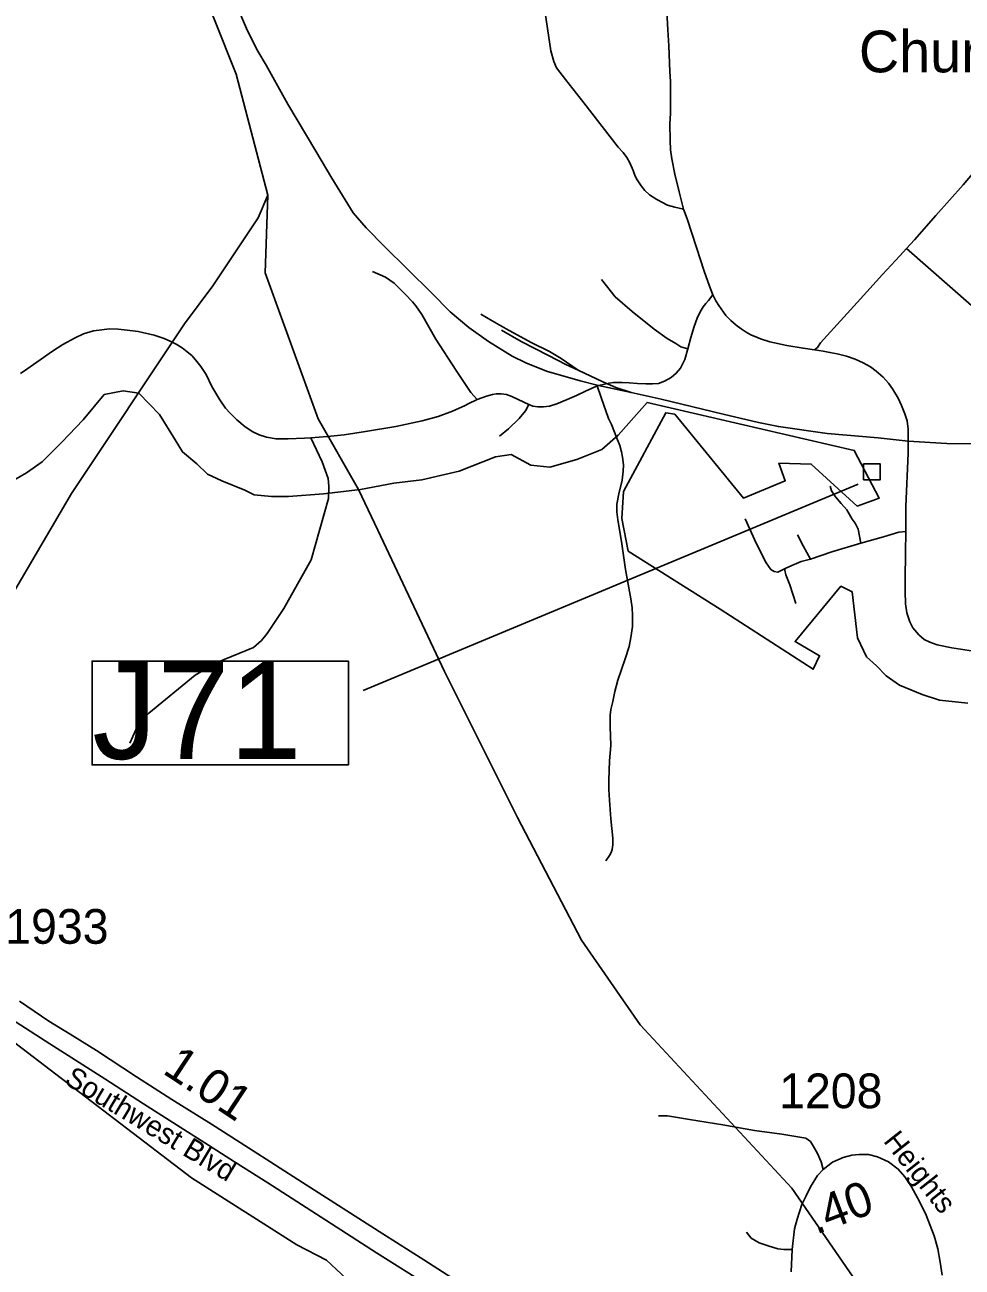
# Model space of a CAD drawing. Extents: x 1159738 to 1321356, y 736314 to 882035.
# Drawn here: x 1244144 to 1247519, y 783806 to 788278 of the extents above; entities that cross this region are included whole.
import ezdxf

# ---------------------------------------------------------------- set-up
doc = ezdxf.new("R2010")
doc.units = 0
for name, color, linetype in [('Exist Boundary Political City Limit New', 7, 'Continuous'), ('Exist Cultural Church Label', 7, 'Continuous'), ('Exist Hydrographic Creek Single Shore', 7, 'Continuous'), ('Exist Railroad Mainline', 7, 'Continuous'), ('Exist Railroad Siding', 7, 'Continuous'), ('Exist Road Non-System Structure Non-Sys Other Number Label', 7, 'Continuous'), ('Exist Road Non-System Type 51', 7, 'Continuous'), ('Exist Road Secondary Mileage Hundredths English Label', 7, 'Continuous'), ('Exist Road Secondary Type 51 Attributed', 7, 'Continuous'), ('Exist Road Secondary Type 51 Divided Attributed', 7, 'Continuous'), ('Exist Road Secondary Type 51 Label', 7, 'Continuous'), ('Exist Road Secondary Type 51 Number Label', 7, 'Continuous'), ('Exist Utilities Electrical Transmission Line', 7, 'Continuous'), ('Map Preparation Boundary City Limit Buffer Line', 7, 'Continuous')]:
    doc.layers.add(name, color=color, linetype=linetype)

msp = doc.modelspace()

# ---------------------------------------------------------------- linework, layer by layer
at = {"layer": 'Exist Boundary Political City Limit New'}
for points in [[(1244073.3, 786620.8), (1244149.8, 786664.5), (1244206.6, 786704.4), (1244277.7, 786775.5), (1244354.5, 786855.2), (1244430.2, 786946.5), (1244498.4, 786960.7), (1244555.3, 786952.2), (1244629.2, 786875.3), (1244685.1, 786783.2), (1244711.8, 786740), (1244763.7, 786697.1), (1244802, 786660.6), (1244853, 786636), (1244936.2, 786602.2), (1244969.6, 786585.5), (1245032.9, 786579.4), (1245093.7, 786579.7), (1245219.4, 786589.3), (1245352.4, 786605.3), (1245472.4, 786627.5), (1245574.2, 786639.4), (1245707.8, 786670.7), (1245838.5, 786722), (1245895.4, 786730.5), (1245965.8, 786692.9), (1246034.7, 786685), (1246131.4, 786713.4), (1246221.6, 786748.5), (1246280, 786800.5), (1246384.4, 786918.3), (1247130.5, 786745.4), (1247220.2, 786574), (1247140.6, 786545.5), (1246975.7, 786696.3), (1246859.1, 786699.2), (1246881.9, 786636.6), (1246731.2, 786574), (1246483.9, 786875.6), (1246452, 786881), (1246299.5, 786597.2), (1246293.2, 786501), (1246316.1, 786383.4), (1246647.5, 786174.3)], [(1246647.5, 786174.3), (1246983, 785958.1), (1247005.7, 786006.5), (1246917.6, 786057.7), (1247082.5, 786256.9), (1247122.3, 786237.1), (1247141.8, 786071.4), (1247174.7, 786002.6), (1247210.1, 785970.4), (1247245.6, 785934), (1247292.9, 785901.2), (1247375.3, 785867), (1247437.9, 785847.1), (1247539.8, 785835.3)]]:
    msp.add_lwpolyline(points, dxfattribs=at)
at = {"layer": 'Exist Hydrographic Creek Single Shore'}
msp.add_lwpolyline([(1246187, 783112.4), (1246016.1, 783260.2), (1245425, 783649.5), (1245230, 783830.7), (1245123, 783885.7), (1244744.5, 784127.7), (1244068.1, 784644.8), (1243717.3, 784846.8), (1243591.7, 784917.1), (1243493.7, 784983.2)], dxfattribs=at)
at = {"layer": 'Exist Railroad Mainline'}
msp.add_lwpolyline([(1244850.1, 788480.1), (1244945.8, 788255.9), (1244983.5, 788182.9), (1245013.1, 788132.2), (1245090.9, 787992.2), (1245191.5, 787822.5), (1245250.1, 787726.2), (1245326.1, 787601.3), (1245373, 787547.2), (1245438.3, 787481.2), (1245608.1, 787313.3), (1245676.1, 787244.7), (1245742.8, 787188.4), (1245814.2, 787137.4), (1245898.3, 787085.4), (1245947.7, 787061.3), (1246022.8, 787031.1), (1246143.3, 786996.5), (1246210.1, 786979.2), (1246326.8, 786954.4), (1246435.3, 786929.8), (1246658.1, 786876.6), (1246786, 786845.7), (1246857.5, 786831.5), (1247033.4, 786806.2), (1247216.3, 786790.7), (1247324.2, 786778.9), (1247463.6, 786770.3), (1247573.6, 786769)], dxfattribs=at)
at = {"layer": 'Exist Railroad Siding'}
for points in [[(1246136.7, 787034.7), (1246075.2, 787076.6), (1246033.4, 787102.2), (1245967.6, 787134.7), (1245877.1, 787183.4), (1245826.8, 787211.6), (1245785.8, 787236.4)], [(1245860.1, 787178.3), (1245930.9, 787138.1), (1246029.1, 787087.7), (1246092.3, 787055.2), (1246136.7, 787034.7)], [(1246326.8, 786954.4), (1246271.6, 786972.3), (1246224.7, 786992), (1246136.7, 787034.7)]]:
    msp.add_lwpolyline(points, dxfattribs=at)
at = {"layer": 'Exist Road Non-System Structure Non-Sys Other Number Label'}
msp.add_line((1247144.7, 786623.7), (1245362.1, 785882), dxfattribs=at)
for points in [[(1247164, 786697.1), (1247224.1, 786697.1), (1247224.1, 786640.1), (1247164, 786640.1)], [(1245309.6, 785987.4), (1244386.4, 785987.4), (1244386.4, 785613.6), (1245309.6, 785613.6)]]:
    msp.add_lwpolyline(points, close=True, dxfattribs=at)
at = {"layer": 'Exist Road Non-System Type 51'}
msp.add_line((1247312, 786783.4), (1247312, 786783.2), dxfattribs=at)
for points in [[(1246013.8, 788344.8), (1246025.5, 788264), (1246037.7, 788184.1), (1246048.8, 788145.3), (1246059, 788122.4), (1246091, 788080.2), (1246157.4, 787996.9), (1246280.9, 787837.7), (1246298.9, 787818.2), (1246312, 787799.8), (1246322.6, 787780.3), (1246334.3, 787753.2), (1246341.1, 787732.8), (1246349.3, 787719.6), (1246362.9, 787698.3), (1246376, 787681.8), (1246393, 787665.3), (1246419.2, 787649.2), (1246458.4, 787629), (1246484.6, 787621.7), (1246516.2, 787614.4)], [(1247650.6, 787848.2), (1247596.6, 787788.7), (1247522, 787701.9), (1247424, 787590.8), (1247347.8, 787504.2), (1247318.4, 787472)], [(1247650.6, 787848.2), (1247887.5, 787646.1), (1247897, 787624.7), (1247897, 787603.4), (1247684.9, 787345), (1247643.5, 787297.5), (1247616.2, 787278.6), (1247573.6, 787264.4), (1247552.3, 787266.7), (1247318.4, 787472)], [(1247318.4, 787472), (1247294.5, 787446.1), (1247232.4, 787378.5), (1247153.2, 787291.5), (1247068.3, 787199.1), (1247009.4, 787132.6), (1246997.6, 787115.9), (1246987.1, 787107.2)], [(1245773.1, 786928.8), (1245750.3, 786954.1), (1245696.9, 787033.2), (1245624.3, 787146.1), (1245573.3, 787235), (1245552.5, 787265.8), (1245540.4, 787280.8), (1245514.2, 787308), (1245474.4, 787347.9), (1245442.9, 787369.7), (1245395.8, 787389.6)], [(1246531.6, 787111.7), (1246505.9, 787118.1), (1246487.9, 787130.4), (1246456.5, 787149), (1246410.6, 787182), (1246330.3, 787245.4), (1246269.5, 787299), (1246220.6, 787360.8)], [(1246204.4, 786977.9), (1246226.3, 786982.9), (1246247.5, 786988.1), (1246263.9, 786990.1), (1246294.8, 786990.6), (1246320.6, 786988.6), (1246350.4, 786986.5), (1246379.8, 786985), (1246404.5, 786985.5), (1246425.1, 786987), (1246446.7, 786994.8), (1246470.8, 787007.6), (1246489.4, 787023.5), (1246504.8, 787041.6), (1246520.3, 787073.5), (1246531.6, 787111.7), (1246541.8, 787152.1), (1246553.7, 787191.8), (1246564.5, 787221.2), (1246575.3, 787244.9), (1246586.1, 787261.9), (1246595.9, 787274.3), (1246605.2, 787285.1), (1246621.1, 787305.6)], [(1246987.1, 787107.2), (1246946.1, 787113.2), (1246888, 787123), (1246826.7, 787136.6), (1246792.9, 787147.3), (1246784.8, 787150.7), (1246758.4, 787162.3), (1246741.3, 787171.2), (1246723.8, 787182.8), (1246705.8, 787196), (1246686.6, 787212.7), (1246668.4, 787231.8), (1246643.2, 787267.2), (1246632.2, 787283.8), (1246621.1, 787305.6)], [(1244128.2, 787022.2), (1244151.8, 787038), (1244200, 787072.2), (1244243.7, 787102.5), (1244281.2, 787126.6), (1244325.7, 787151.4), (1244355.4, 787164.9), (1244391.2, 787175.5), (1244421.5, 787180), (1244448.4, 787182.8), (1244480.8, 787181.7), (1244512.8, 787178.9), (1244552.5, 787173.3), (1244609.7, 787160.4), (1244645.5, 787148.1), (1244670.2, 787138), (1244689.5, 787128), (1244710.8, 787114.6), (1244728.7, 787101.1), (1244745, 787087.1), (1244759, 787072), (1244778, 787047.9), (1244796.9, 787019), (1244817.7, 786975.3), (1244831.7, 786952.3), (1244846.2, 786927.6), (1244866.4, 786897.4), (1244883.2, 786879.4), (1244907.3, 786855.3), (1244938, 786830.8), (1244964.8, 786812.9), (1244988.4, 786801.6), (1245014.1, 786793.8), (1245048.9, 786787.1), (1245092.6, 786787.1), (1245151.4, 786789.9), (1245174.1, 786791.4)], [(1247315.6, 786453.8), (1247315.7, 786543.5), (1247325, 786735.5), (1247324.2, 786778.9), (1247324.2, 786822.6), (1247320.8, 786852.5), (1247312.2, 786877.8), (1247301.1, 786906.8), (1247288.3, 786934.2), (1247267.8, 786967.5), (1247253.3, 786988), (1247234.5, 787009.4), (1247209.8, 787030.7), (1247188.4, 787047), (1247162.8, 787061.5), (1247133.5, 787074.3), (1247101.9, 787085.4), (1247068.6, 787093.1), (1247043, 787098.7), (1247018.3, 787102.5), (1246987.1, 787107.2)], [(1245773.1, 786928.8), (1245807, 786941.3), (1245827.6, 786947), (1245841.5, 786949.1), (1245859.1, 786949.6), (1245878.1, 786946.5), (1245898.2, 786939.8), (1245920.9, 786929.5), (1245959, 786910.6)], [(1245959, 786910.6), (1245973.7, 786905.3), (1245991.2, 786902.7), (1246011.3, 786902.7), (1246033.4, 786905.3), (1246059.2, 786913), (1246096.8, 786928.5), (1246130.3, 786943.9), (1246163.2, 786959.4), (1246186.4, 786969.7), (1246204.4, 786977.9)], [(1246204.4, 786977.9), (1246219.6, 786936.1), (1246245.9, 786860.4), (1246256.7, 786838.6), (1246276.2, 786790.1), (1246286, 786763.3), (1246292.7, 786740.1), (1246296.3, 786721.6), (1246299.4, 786694.3), (1246298.4, 786671.1), (1246294.8, 786639.1), (1246283.4, 786589.1), (1246276.2, 786551.8), (1246275.7, 786524.5), (1246278.8, 786495.6), (1246292.2, 786417.3), (1246307.1, 786317), (1246325.6, 786211.1), (1246330.3, 786179.1), (1246331.8, 786152.3), (1246331.8, 786112.4), (1246326.2, 786071.7), (1246319.5, 786039.7), (1246305.6, 785994.9), (1246279.8, 785918.9), (1246268.5, 785878.1), (1246260.8, 785841.7), (1246254.1, 785812.8), (1246252, 785792.7), (1246251.5, 785752.2), (1246253.6, 785683.7), (1246249, 785628), (1246246.9, 785559.2), (1246247.4, 785524.7), (1246249, 785487.1), (1246254.6, 785419.8), (1246260.8, 785349.7), (1246261.3, 785325.7), (1246259.2, 785309.2), (1246255.6, 785298.4), (1246249.5, 785287.6), (1246235.5, 785268.6)], [(1245174.1, 786791.4), (1245233.7, 786795.4), (1245293.9, 786802.1), (1245370.9, 786813.8), (1245479.8, 786832.3), (1245575, 786851.8), (1245632.7, 786868.2), (1245684.2, 786887), (1245729.3, 786907), (1245741, 786912.9), (1245773.1, 786928.8)], [(1245959, 786910.6), (1245947.2, 786888.4), (1245924.5, 786861.1), (1245885.4, 786823), (1245853, 786796.7)], [(1245174.1, 786791.4), (1245215.3, 786704.1), (1245236.6, 786644.9), (1245238.9, 786616.4), (1245237.8, 786572.6), (1245175, 786352.1), (1245076.9, 786177.2), (1245016.5, 786087.2), (1244996.3, 786061.1), (1244967.9, 786036.2), (1244835.2, 785982.8), (1244757.5, 785936.1), (1244590.5, 785799.8), (1244555, 785764.3), (1244521.8, 785691.9)], [(1247043.2, 786617.2), (1247048.1, 786600.7), (1247062.7, 786578), (1247083.6, 786554.1), (1247103.2, 786532), (1247122.7, 786498), (1247133.7, 786483.2), (1247144.1, 786461.8), (1247154.5, 786412.2)], [(1246737.1, 786499.9), (1246777.6, 786412.3), (1246813.1, 786340.6), (1246830.2, 786316.7), (1246841.9, 786310), (1246855.3, 786307.5), (1246881.5, 786320.5)], [(1247154.5, 786412.2), (1247235.9, 786434.2), (1247291.1, 786450.8), (1247315.6, 786453.8)], [(1247315.6, 786453.8), (1247314.8, 786377.3), (1247313.5, 786282), (1247314.1, 786237.9), (1247315.3, 786193.2), (1247320.2, 786160.7), (1247330, 786128.2), (1247341, 786107), (1247362.4, 786081.9), (1247382.6, 786065.3), (1247402.8, 786054.9), (1247429.2, 786046.3), (1247481.8, 786034.7), (1247560.1, 786022.6)], [(1246972.7, 786354.8), (1246946.4, 786402), (1246926.2, 786441.9)], [(1247154.5, 786412.2), (1247049.2, 786380.9), (1246972.7, 786354.8)], [(1246972.7, 786354.8), (1246939.7, 786345.7), (1246905.4, 786330.9), (1246881.5, 786320.5), (1246880.9, 786315.1), (1246884.6, 786297.3), (1246898.1, 786261.8), (1246919.5, 786194.3)], [(1246425.3, 784350.9), (1246457.6, 784350.9), (1246537.1, 784337.8), (1246657.7, 784317.7), (1246771.3, 784297.6), (1246869.1, 784284.5), (1246956.5, 784269.6), (1246972.7, 784257.6), (1246983.6, 784240.1), (1246997.6, 784215.2), (1247010.7, 784185), (1247018.7, 784157.4)], [(1246742.9, 783931.8), (1246759.7, 783910.1), (1246787.7, 783893.3), (1246819.9, 783882.1), (1246854.8, 783872.3), (1246877.2, 783869.5), (1246907.3, 783868.8)]]:
    msp.add_lwpolyline(points, dxfattribs=at)
at = {"layer": 'Exist Road Secondary Type 51 Attributed'}
for points in [[(1246516.2, 787614.4), (1246500.5, 787677), (1246484.4, 787740.1), (1246473.5, 787795.2), (1246468.8, 787828.1), (1246467.5, 787863), (1246466.7, 787920.3), (1246469.3, 787959.9), (1246468.9, 788033.7), (1246468.7, 788073.6), (1246466.8, 788109.6), (1246463, 788201.5), (1246459.5, 788259.5), (1246456.1, 788325), (1246454.6, 788357.4), (1246454.6, 788387.2), (1246457.2, 788420.9), (1246461.1, 788440.1), (1246464.8, 788459), (1246468.6, 788473.5)], [(1246621.1, 787305.6), (1246609.5, 787336.3), (1246590, 787390.4), (1246562.2, 787475.9), (1246546.1, 787528), (1246528.8, 787579.3), (1246516.2, 787614.4)], [(1247446.7, 783777.3), (1247440.1, 783823.2), (1247431.1, 783871.7), (1247417.9, 783918.1), (1247389, 783993.1), (1247365.4, 784042.1), (1247336.6, 784094.6), (1247312, 784130.5), (1247288.8, 784158.9), (1247253.4, 784184.3), (1247213.7, 784202.3), (1247182.1, 784210.8), (1247148, 784211.8), (1247121.6, 784209.4), (1247090, 784200.4), (1247051.7, 784183.9), (1247018.7, 784157.4), (1246997.5, 784135.2), (1246972.4, 784095), (1246956.8, 784062.4), (1246942.2, 784030.9), (1246924.3, 783977.9), (1246915.8, 783944.3), (1246907.3, 783868.8), (1246903.5, 783789.3)]]:
    msp.add_lwpolyline(points, dxfattribs=at)
at = {"layer": 'Exist Road Secondary Type 51 Divided Attributed'}
for points in [[(1244008, 784754.3), (1244234.6, 784609.6), (1244432, 784483.7), (1244571.7, 784393.3), (1244677.2, 784327), (1244806.1, 784244.7), (1244899.4, 784185.4), (1245018.9, 784109.4), (1245211.4, 783985.8), (1245410.9, 783857.8), (1245614.3, 783728.4), (1245786.5, 783618.5), (1245947, 783516.4), (1246154.2, 783383.7), (1246283.9, 783300.6), (1246317.7, 783279), (1246423.4, 783215.5), (1246533.6, 783158.1), (1246614.6, 783123.3), (1246732.7, 783085), (1246881.5, 783052), (1246991.4, 783035.4), (1247131.3, 783017.5)], [(1247150.2, 783081.1), (1246942.7, 783104.7), (1246861.4, 783119.4), (1246773.7, 783141.7), (1246673.6, 783173.2), (1246564.7, 783218.9), (1246459.8, 783272.3), (1246358.2, 783334), (1246216, 783424.6), (1246084.9, 783508.1), (1245882.9, 783638.2), (1245580.8, 783832), (1245433.5, 783925.4), (1245143.8, 784110), (1244950.1, 784234.7), (1244816.2, 784320.2), (1244673.7, 784409.7), (1244545.9, 784491.3), (1244401.9, 784585.4), (1244307.9, 784644.5), (1244230.3, 784691.8), (1244124.9, 784763.1)]]:
    msp.add_lwpolyline(points, dxfattribs=at)
at = {"layer": 'Exist Utilities Electrical Transmission Line'}
msp.add_line((1245346, 786604.5), (1245414.7, 786458.9), dxfattribs=at)
for points in [[(1242717, 784374.8), (1243528.2, 785365.7), (1244020.9, 786094.7), (1244312.7, 786590.9), (1244719, 787201.2), (1244820.7, 787338), (1244984.4, 787582.5), (1245018.7, 787664.6), (1244904.7, 788099.4), (1244747.2, 788498.4), (1244651.1, 788706.2), (1244466.3, 789164.7), (1244310.1, 789091), (1244248.4, 788923.7), (1244275.7, 788783.6)], [(1245018.7, 787664.6), (1245009.2, 787385.3), (1245200.5, 786859.8), (1245346, 786604.5)], [(1245414.7, 786458.9), (1245655.3, 785949.5), (1245917.9, 785424.2), (1246149, 784983), (1246359.1, 784678.3), (1246905.4, 784090), (1247576.7, 783117), (1248027.1, 782618.2), (1248633.2, 782382.1), (1248916, 781887.4), (1248978, 781502.2), (1249135.7, 781236.5), (1249364.5, 780949.5), (1249705.2, 780536.3)]]:
    msp.add_lwpolyline(points, dxfattribs=at)
at = {"layer": 'Map Preparation Boundary City Limit Buffer Line'}
for points in [[(1244073.3, 786620.8), (1244149.8, 786664.5), (1244206.6, 786704.4), (1244277.7, 786775.5), (1244354.5, 786855.2), (1244430.2, 786946.5), (1244498.4, 786960.7), (1244555.3, 786952.2), (1244629.2, 786875.3), (1244685.1, 786783.2), (1244711.8, 786740), (1244763.7, 786697.1), (1244802, 786660.6), (1244853, 786636), (1244936.2, 786602.2), (1244969.6, 786585.5), (1245032.9, 786579.4), (1245093.7, 786579.7), (1245219.4, 786589.3), (1245352.4, 786605.3), (1245472.4, 786627.5), (1245574.2, 786639.4), (1245707.8, 786670.7), (1245838.5, 786722), (1245895.4, 786730.5), (1245965.8, 786692.9), (1246034.7, 786685), (1246131.4, 786713.4), (1246221.6, 786748.5), (1246280, 786800.5), (1246384.4, 786918.3), (1247130.5, 786745.4), (1247220.2, 786574), (1247140.6, 786545.5), (1246975.7, 786696.3), (1246859.1, 786699.2), (1246881.9, 786636.6), (1246731.2, 786574), (1246483.9, 786875.6), (1246452, 786881), (1246299.5, 786597.2), (1246293.2, 786501), (1246316.1, 786383.4), (1246647.5, 786174.3)], [(1246647.5, 786174.3), (1246983, 785958.1), (1247005.7, 786006.5), (1246917.6, 786057.7), (1247082.5, 786256.9), (1247122.3, 786237.1), (1247141.8, 786071.4), (1247174.7, 786002.6), (1247210.1, 785970.4), (1247245.6, 785934), (1247292.9, 785901.2), (1247375.3, 785867), (1247437.9, 785847.1), (1247539.8, 785835.3)]]:
    msp.add_lwpolyline(points, dxfattribs=at)

# ---------------------------------------------------------------- texts
at = {"layer": 'Exist Cultural Church Label'}
msp.add_text('Church of God', height=150, dxfattribs=at).set_placement((1247147.3, 788106.6))
at = {"layer": 'Exist Road Non-System Structure Non-Sys Other Number Label'}
msp.add_text('J71', height=350, dxfattribs=at).set_placement((1244386.9, 785635.2))
at = {"layer": 'Exist Road Secondary Mileage Hundredths English Label'}
for s, rotation, p in [('1.01', 326.4942, (1244636.1, 784506.1)), ('.40', 20.7863, (1246992.8, 783922.4))]:
    msp.add_text(s, height=125, rotation=rotation, dxfattribs=at).set_placement(p)
at = {"layer": 'Exist Road Secondary Type 51 Label'}
for s, rotation, p in [('Southwest Blvd', 328.8797, (1244282.8, 784468.3)), ('Heights', 308.3688, (1247232.8, 784258.9))]:
    msp.add_text(s, height=75, rotation=rotation, dxfattribs=at).set_placement(p)
at = {"layer": 'Exist Road Secondary Type 51 Number Label'}
for s, p in [('1933', (1244073.9, 784969.8)), ('1208', (1246860.1, 784377.9))]:
    msp.add_text(s, height=125, dxfattribs=at).set_placement(p)

doc.saveas('drawing.dxf')
